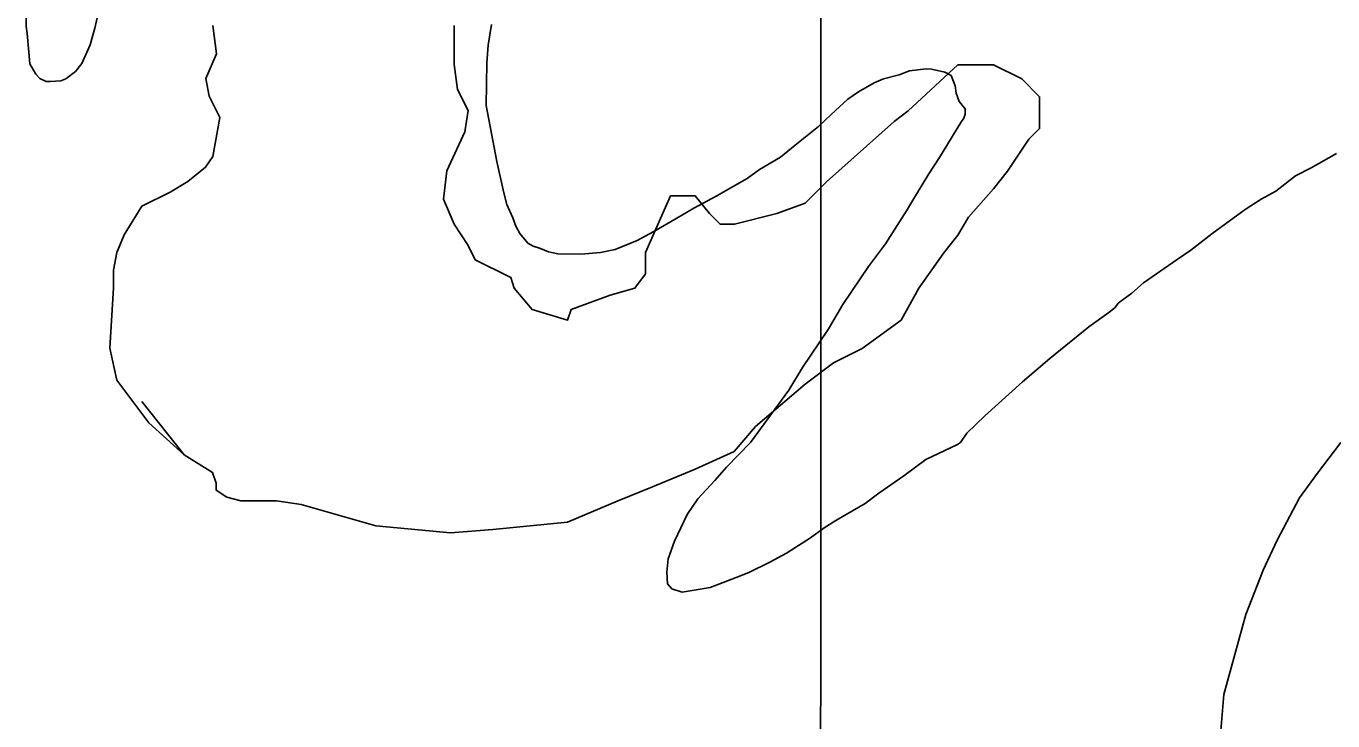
# Model space of a CAD drawing. Extents: x 3245246 to 3283090, y 806824 to 832173.
# Drawn here: x 3275187 to 3275864, y 827420 to 827780 of the extents above; entities that cross this region are included whole.
import ezdxf

# ---------------------------------------------------------------- set-up
doc = ezdxf.new("R2010")
doc.units = 0
for name, color, linetype in [('V-GRID-MAJR', 7, 'Continuous'), ('V-SITE-VEGE', 7, 'Continuous'), ('V-TOPO-SHOR', 7, 'Continuous')]:
    doc.layers.add(name, color=color, linetype=linetype)

msp = doc.modelspace()

# ---------------------------------------------------------------- linework, layer by layer
at = {"layer": 'V-GRID-MAJR'}
msp.add_spline([(3275596.59, 812201.86), (3275597.48, 818262.18), (3275598.36, 824324.43), (3275599.24, 830386.73), (3275599.24, 830388.63)], degree=3, dxfattribs=at)
at = {"layer": 'V-SITE-VEGE'}
for p, q in [((3275222.77, 827778.84), (3275225.63, 827791.18)), ((3275187.4, 827790.64), (3275187.25, 827779.87)), ((3275187.25, 827779.87), (3275187.74, 827776.1)), ((3275220.49, 827770.26), (3275222.77, 827778.84)), ((3275428.43, 827780.81), (3275426.66, 827770.07)), ((3275187.74, 827776.1), (3275188.68, 827766.39)), ((3275188.68, 827766.39), (3275189.13, 827760.47)), ((3275216.05, 827760.63), (3275220.49, 827770.26)), ((3275426.66, 827770.07), (3275426, 827760.93)), ((3275189.13, 827760.47), (3275192.29, 827755.04)), ((3275212.76, 827756.37), (3275216.05, 827760.63)), ((3275426, 827760.93), (3275425.69, 827738.87)), ((3275645.03, 827756.8), (3275653.66, 827757.76)), ((3275653.66, 827757.76), (3275656.35, 827757.72)), ((3275656.35, 827757.72), (3275663.33, 827756.01)), ((3275192.29, 827755.04), (3275194.41, 827752.86)), ((3275194.41, 827752.86), (3275197.62, 827751.2)), ((3275197.62, 827751.2), (3275199.77, 827751.17)), ((3275199.77, 827751.17), (3275205.16, 827751.63)), ((3275205.16, 827751.63), (3275207.87, 827752.67)), ((3275207.87, 827752.67), (3275212.76, 827756.37)), ((3275618.5, 827745.86), (3275626.65, 827750.6)), ((3275626.65, 827750.6), (3275631.52, 827752.68)), ((3275631.52, 827752.68), (3275639.62, 827754.72)), ((3275639.62, 827754.72), (3275645.03, 827756.8)), ((3275663.33, 827756.01), (3275666.54, 827754.35)), ((3275666.54, 827754.35), (3275668.61, 827748.94)), ((3275613.07, 827742.17), (3275618.5, 827745.86)), ((3275668.61, 827748.94), (3275669.1, 827745.16)), ((3275669.1, 827745.16), (3275670.65, 827740.83)), ((3275425.69, 827738.87), (3275431.21, 827709.72)), ((3275604.35, 827734.22), (3275613.07, 827742.17)), ((3275670.65, 827740.83), (3275673.83, 827737.02)), ((3275673.83, 827737.02), (3275673.79, 827734.33)), ((3275597.8, 827727.85), (3275604.35, 827734.22)), ((3275671.58, 827730.05), (3275660.56, 827711.9)), ((3275673.22, 827732.18), (3275671.58, 827730.05)), ((3275673.79, 827734.33), (3275673.22, 827732.18)), ((3275585.82, 827718.33), (3275597.8, 827727.85)), ((3275578.2, 827711.97), (3275585.82, 827718.33)), ((3275431.21, 827709.72), (3275434.75, 827693.52)), ((3275567.34, 827705.67), (3275578.2, 827711.97)), ((3275660.56, 827711.9), (3275655.05, 827703.37)), ((3275853.2, 827706.53), (3275866.22, 827713.88)), ((3275560.82, 827700.91), (3275567.34, 827705.67)), ((3275655.05, 827703.37), (3275646.24, 827688.96)), ((3275845.07, 827702.33), (3275853.2, 827706.53)), ((3275545.08, 827691.98), (3275553.22, 827696.71)), ((3275553.22, 827696.71), (3275560.82, 827700.91)), ((3275834.73, 827694.4), (3275845.07, 827702.33)), ((3275434.75, 827693.52), (3275436.28, 827687.58)), ((3275533.15, 827685.69), (3275545.08, 827691.98)), ((3275818.98, 827684.93), (3275827.13, 827690.2)), ((3275827.13, 827690.2), (3275834.73, 827694.4)), ((3275436.28, 827687.58), (3275439.41, 827680.54)), ((3275524.46, 827680.43), (3275533.15, 827685.69)), ((3275643.48, 827684.15), (3275632.48, 827667.08)), ((3275646.24, 827688.96), (3275643.48, 827684.15)), ((3275808.65, 827677.54), (3275818.98, 827684.93)), ((3275439.41, 827680.54), (3275440.97, 827676.21)), ((3275440.97, 827676.21), (3275443.07, 827672.41)), ((3275512.53, 827673.59), (3275524.46, 827680.43)), ((3275801.58, 827672.25), (3275808.65, 827677.54)), ((3275443.07, 827672.41), (3275447.3, 827667.51)), ((3275503.85, 827668.87), (3275512.53, 827673.59)), ((3275790.7, 827663.79), (3275801.58, 827672.25)), ((3275447.3, 827667.51), (3275449.97, 827665.85)), ((3275449.97, 827665.85), (3275453.73, 827664.73)), ((3275453.73, 827664.73), (3275458.01, 827663.05)), ((3275458.01, 827663.05), (3275462.84, 827661.91)), ((3275474.68, 827661.74), (3275484.92, 827662.68)), ((3275484.92, 827662.68), (3275492.48, 827664.19)), ((3275492.48, 827664.19), (3275503.85, 827668.87)), ((3275632.48, 827667.08), (3275623.7, 827655.36)), ((3275783.63, 827659.05), (3275790.7, 827663.79)), ((3275462.84, 827661.91), (3275474.68, 827661.74)), ((3275766.24, 827646.91), (3275783.63, 827659.05)), ((3275623.7, 827655.36), (3275610.51, 827635.62)), ((3275760.24, 827641.61), (3275766.24, 827646.91)), ((3275610.51, 827635.62), (3275602.79, 827622.81)), ((3275751.52, 827634.19), (3275753.17, 827636.32)), ((3275753.17, 827636.32), (3275760.24, 827641.61)), ((3275737.93, 827624.15), (3275748.26, 827631.55)), ((3275748.26, 827631.55), (3275751.52, 827634.19)), ((3275602.79, 827622.81), (3275589.6, 827603.08)), ((3275717.78, 827607.75), (3275737.93, 827624.15)), ((3275589.6, 827603.08), (3275582.43, 827591.34)), ((3275703.61, 827595.56), (3275717.78, 827607.75)), ((3275683.99, 827578.07), (3275703.61, 827595.56)), ((3275582.43, 827591.34), (3275562.68, 827564.15)), ((3275674.71, 827569.05), (3275683.99, 827578.07)), ((3275671.42, 827564.25), (3275674.71, 827569.05)), ((3275562.68, 827564.15), (3275550.12, 827551.41)), ((3275653.53, 827555.35), (3275669.79, 827563.2)), ((3275669.79, 827563.2), (3275671.42, 827564.25)), ((3275868.44, 827564.2), (3275856.38, 827548.22)), ((3275642.11, 827546.9), (3275653.53, 827555.35)), ((3275550.12, 827551.41), (3275544.1, 827544.5)), ((3275856.38, 827548.22), (3275847.04, 827535.43)), ((3275544.1, 827544.5), (3275535.35, 827534.93)), ((3275629.06, 827537.93), (3275642.11, 827546.9)), ((3275535.35, 827534.93), (3275529.86, 827526.93)), ((3275621.99, 827532.64), (3275629.06, 827537.93)), ((3275847.04, 827535.43), (3275835.43, 827513.52)), ((3275529.86, 827526.93), (3275523.2, 827513.03)), ((3275612.22, 827526.86), (3275621.99, 827532.64)), ((3275600.82, 827520.02), (3275606.79, 827523.7)), ((3275606.79, 827523.7), (3275612.22, 827526.86)), ((3275581.26, 827506.83), (3275593.75, 827514.74)), ((3275593.75, 827514.74), (3275600.82, 827520.02)), ((3275835.43, 827513.52), (3275828.22, 827498.01)), ((3275523.2, 827513.03), (3275519.85, 827503.92)), ((3275572.58, 827502.11), (3275581.26, 827506.83)), ((3275519.85, 827503.92), (3275519.21, 827496.94)), ((3275561.74, 827496.88), (3275572.58, 827502.11)), ((3275519.21, 827496.94), (3275519.67, 827491.01)), ((3275541.71, 827489.08), (3275555.24, 827494.28)), ((3275555.24, 827494.28), (3275561.74, 827496.88)), ((3275828.22, 827498.01), (3275819.29, 827474.98)), ((3275519.67, 827491.01), (3275521.78, 827488.29)), ((3275521.78, 827488.29), (3275527.14, 827486.6)), ((3275527.14, 827486.6), (3275541.71, 827489.08)), ((3275819.29, 827474.98), (3275807.94, 827433.69)), ((3275807.94, 827433.69), (3275804.74, 827397.13))]:
    msp.add_line(p, q, dxfattribs=at)
at = {"layer": 'V-TOPO-SHOR'}
for points in [[(3275283.98, 827780.33), (3275285.81, 827765.62), (3275280.29, 827752.76), (3275282.13, 827743.56), (3275287.64, 827732.53), (3275283.95, 827712.3), (3275280.27, 827706.79), (3275271.08, 827699.44), (3275261.88, 827693.93), (3275247.17, 827686.58), (3275237.97, 827671.87), (3275234.29, 827662.68), (3275232.44, 827653.49), (3275232.44, 827644.29), (3275230.59, 827613.04), (3275234.26, 827596.49), (3275250.8, 827574.42), (3275269.18, 827557.86)], [(3275247.12, 827585.45), (3275269.18, 827557.86), (3275283.88, 827548.66), (3275285.72, 827543.14), (3275285.72, 827539.46), (3275291.23, 827535.78), (3275298.58, 827533.94), (3275316.97, 827533.94), (3275329.84, 827532.09), (3275368.45, 827521.04), (3275407.06, 827517.35), (3275429.12, 827519.18), (3275467.74, 827522.84), (3275493.49, 827533.86), (3275511.88, 827541.2), (3275533.94, 827550.39), (3275554.17, 827559.57), (3275565.21, 827572.44), (3275590.96, 827594.49), (3275605.68, 827605.52), (3275620.39, 827612.87), (3275640.62, 827627.57), (3275649.82, 827644.11), (3275662.7, 827662.49), (3275670.06, 827671.68), (3275675.58, 827680.87), (3275688.46, 827695.58), (3275695.82, 827704.77), (3275706.86, 827721.31), (3275712.37, 827726.83), (3275712.38, 827734.18), (3275712.38, 827743.37), (3275703.19, 827752.57), (3275688.49, 827759.93), (3275670.1, 827759.94), (3275644.35, 827736.05), (3275636.99, 827730.54), (3275602.04, 827699.29), (3275591, 827688.27), (3275576.29, 827682.76), (3275554.23, 827677.25), (3275546.87, 827677.25), (3275541.36, 827682.77), (3275534.01, 827691.97), (3275521.14, 827691.97), (3275508.25, 827662.56), (3275508.25, 827651.53), (3275502.73, 827644.18), (3275489.85, 827640.5), (3275469.63, 827633.16), (3275467.78, 827627.64), (3275449.4, 827633.17), (3275440.21, 827644.2), (3275438.38, 827649.72), (3275419.99, 827658.92), (3275416.32, 827666.28), (3275408.97, 827677.31), (3275403.46, 827690.19), (3275405.3, 827704.9), (3275414.51, 827725.12), (3275416.35, 827736.15), (3275410.84, 827747.18), (3275409, 827760.05), (3275409.01, 827771.09), (3275409.01, 827780.28)]]:
    msp.add_lwpolyline(points, dxfattribs=at)

doc.saveas('drawing.dxf')
